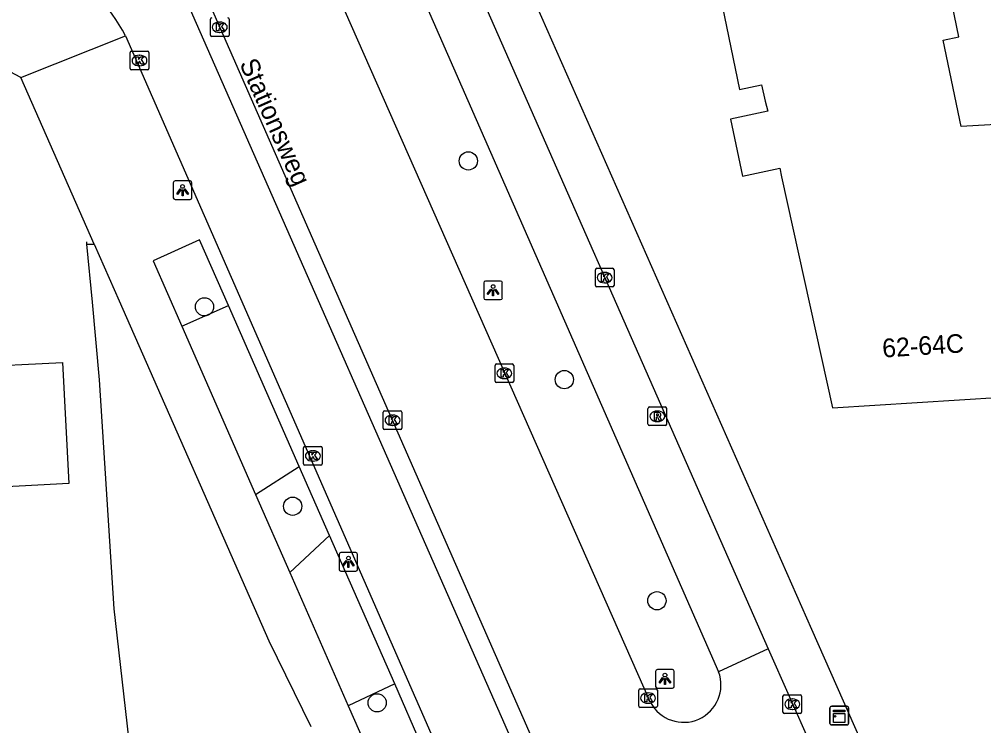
# Model space of a CAD drawing. Extents: x 161772 to 163123, y 383092 to 383917.
# Drawn here: x 161813.3 to 161865, y 383628.8 to 383666.7 of the extents above; entities that cross this region are included whole.
import ezdxf

# ---------------------------------------------------------------- set-up
doc = ezdxf.new("R2010")
doc.units = 0
for name, color, linetype in [('IMGEO_Boom', 7, 'Continuous'), ('IMGEO_Fietspad_gesloten', 7, 'Continuous'), ('IMGEO_Groenvoorziening', 7, 'Continuous'), ('IMGEO_Hek', 7, 'Continuous'), ('IMGEO_Kast', 7, 'Continuous'), ('IMGEO_Kolk', 7, 'Continuous'), ('IMGEO_Lichtpunt', 7, 'Continuous'), ('IMGEO_Openbare_ruimte_label', 7, 'Continuous'), ('IMGEO_Pand', 7, 'Continuous'), ('IMGEO_Pand_nummerreeks', 7, 'Continuous'), ('IMGEO_Rijbaan_lokaal_gesloten', 7, 'Continuous'), ('IMGEO_Rioolput', 7, 'Continuous'), ('IMGEO_Voetpad_open', 7, 'Continuous')]:
    doc.layers.add(name, color=color, linetype=linetype)

msp = doc.modelspace()

# ---------------------------------------------------------------- linework, layer by layer
at = {"layer": 'IMGEO_Boom'}
for centre in [(161837.336, 383659.066), (161823.186, 383651.248), (161842.483, 383647.347), (161827.916, 383640.56), (161847.446, 383635.495), (161832.444, 383630.026)]:
    msp.add_circle(centre, 0.489, dxfattribs=at)
at = {"layer": 'IMGEO_Fietspad_gesloten'}
for points in [[(161834.91, 383674.953), (161853.403, 383632.915)], [(161832.241, 383673.849), (161850.755, 383631.686)], [(161840.616, 383625.863), (161821.26, 383669.867), (161820.43, 383671.148), (161820.22, 383671.534)], [(161818.958, 383665.769), (161837.393, 383623.671)]]:
    msp.add_lwpolyline(points, dxfattribs=at)
msp.add_arc((161804.937, 383657.87), 16.093, 29.3961, 48.7916, dxfattribs=at)
at = {"layer": 'IMGEO_Groenvoorziening'}
for points in [[(161819.392, 383619.142), (161819.224, 383627.364), (161818.345, 383635.055), (161817.563, 383647.33), (161817.174, 383651.488), (161816.883, 383654.604), (161817.278, 383654.613)], [(161821.964, 383650.216), (161824.468, 383651.318)], [(161825.923, 383641.197), (161828.261, 383642.691)], [(161829.885, 383638.997), (161827.762, 383637.009)], [(161833.384, 383631.038), (161830.899, 383629.861)]]:
    msp.add_lwpolyline(points, dxfattribs=at)
at = {"layer": 'IMGEO_Hek'}
for points in [[(161816.883, 383654.604), (161816.871, 383654.723)], [(161817.174, 383651.488), (161816.883, 383654.604)], [(161817.563, 383647.33), (161817.174, 383651.488)]]:
    msp.add_lwpolyline(points, dxfattribs=at)
at = {"layer": 'IMGEO_Kast'}
for p, q in [((161856.724, 383628.913), (161856.724, 383629.754)), ((161856.724, 383629.754), (161856.724, 383628.913)), ((161856.799, 383629.838), (161857.64, 383629.838)), ((161857.64, 383629.838), (161856.799, 383629.838)), ((161857.724, 383629.763), (161857.724, 383628.922)), ((161857.724, 383628.922), (161857.724, 383629.763)), ((161857.649, 383628.838), (161856.808, 383628.838)), ((161856.808, 383628.838), (161857.649, 383628.838))]:
    msp.add_line(p, q, dxfattribs=at)
for points in [[(161856.919, 383629.628), (161857.519, 383629.628), (161857.519, 383629.543), (161856.919, 383629.543), (161856.919, 383629.628)], [(161856.919, 383629.453), (161857.519, 383629.453), (161857.519, 383628.964), (161856.919, 383628.964), (161856.919, 383629.453)]]:
    msp.add_lwpolyline(points, dxfattribs=at)
msp.add_circle((161857.003, 383629.302), 0.0377, dxfattribs=at)
for centre, start, end in [((161856.802, 383629.76), 92.4484, 184.2845), ((161856.802, 383629.76), 92.4484, 184.2845), ((161857.646, 383629.76), 2.4484, 94.2845), ((161857.646, 383629.76), 2.4484, 94.2845), ((161856.802, 383628.916), 182.4484, 274.2845), ((161856.802, 383628.916), 182.4484, 274.2845), ((161857.646, 383628.916), 272.4484, 4.2845), ((161857.646, 383628.916), 272.4484, 4.2845)]:
    msp.add_arc(centre, 0.0779, start, end, dxfattribs=at)
at = {"layer": 'IMGEO_Kolk'}
for p, q in [((161823.506, 383665.803), (161823.506, 383666.655)), ((161823.994, 383666.509), (161824.019, 383666.509)), ((161824.507, 383666.655), (161824.507, 383665.803)), ((161824.017, 383665.949), (161823.992, 383665.949)), ((161824.433, 383665.729), (161823.581, 383665.729)), ((161819.201, 383664.02), (161819.201, 383664.872)), ((161819.276, 383664.946), (161820.128, 383664.946)), ((161819.689, 383664.726), (161819.714, 383664.726)), ((161820.202, 383664.872), (161820.202, 383664.02)), ((161820.128, 383663.946), (161819.276, 383663.946)), ((161819.712, 383664.166), (161819.687, 383664.166)), ((161844.145, 383652.385), (161844.145, 383653.237)), ((161844.22, 383653.311), (161845.072, 383653.311)), ((161844.633, 383653.091), (161844.658, 383653.091)), ((161845.146, 383653.237), (161845.146, 383652.385)), ((161845.072, 383652.311), (161844.22, 383652.311)), ((161844.656, 383652.531), (161844.631, 383652.531)), ((161838.841, 383648.183), (161839.693, 383648.183)), ((161838.766, 383647.257), (161838.766, 383648.109)), ((161839.254, 383647.963), (161839.279, 383647.963)), ((161839.767, 383648.109), (161839.767, 383647.257)), ((161839.693, 383647.183), (161838.841, 383647.183)), ((161839.277, 383647.403), (161839.252, 383647.403)), ((161832.77, 383644.741), (161832.77, 383645.593)), ((161832.845, 383645.667), (161833.697, 383645.667)), ((161833.771, 383645.593), (161833.771, 383644.741)), ((161833.258, 383645.447), (161833.283, 383645.447)), ((161833.697, 383644.667), (161832.845, 383644.667)), ((161833.281, 383644.887), (161833.256, 383644.887)), ((161828.498, 383642.831), (161828.498, 383643.683)), ((161828.573, 383643.757), (161829.425, 383643.757)), ((161828.986, 383643.537), (161829.011, 383643.537)), ((161829.499, 383643.683), (161829.499, 383642.831)), ((161829.425, 383642.757), (161828.573, 383642.757)), ((161829.009, 383642.977), (161828.984, 383642.977)), ((161846.47, 383629.854), (161846.47, 383630.706)), ((161846.545, 383630.78), (161847.397, 383630.78)), ((161847.471, 383630.706), (161847.471, 383629.854)), ((161846.958, 383630.56), (161846.983, 383630.56)), ((161854.205, 383629.526), (161854.205, 383630.378)), ((161854.28, 383630.452), (161855.132, 383630.452)), ((161854.693, 383630.232), (161854.718, 383630.232)), ((161855.206, 383630.378), (161855.206, 383629.526)), ((161847.397, 383629.78), (161846.545, 383629.78)), ((161846.981, 383630), (161846.956, 383630)), ((161854.716, 383629.672), (161854.691, 383629.672)), ((161855.132, 383629.452), (161854.28, 383629.452))]:
    msp.add_line(p, q, dxfattribs=at)
for points in [[(161823.506, 383665.803), (161823.506, 383666.655)], [(161823.827, 383666.429), (161823.95, 383666.429), (161823.95, 383666.278), (161824.08, 383666.429), (161824.244, 383666.429), (161824.098, 383666.278), (161824.251, 383666.029), (161824.099, 383666.029), (161824.014, 383666.193), (161823.95, 383666.126), (161823.95, 383666.029), (161823.827, 383666.029), (161823.827, 383666.429)], [(161824.507, 383666.655), (161824.507, 383665.803)], [(161824.433, 383665.729), (161823.581, 383665.729)], [(161819.201, 383664.02), (161819.201, 383664.872)], [(161819.276, 383664.946), (161820.128, 383664.946)], [(161820.202, 383664.872), (161820.202, 383664.02)], [(161819.522, 383664.646), (161819.645, 383664.646), (161819.645, 383664.495), (161819.775, 383664.646), (161819.939, 383664.646), (161819.793, 383664.495), (161819.946, 383664.246), (161819.794, 383664.246), (161819.709, 383664.41), (161819.645, 383664.343), (161819.645, 383664.246), (161819.522, 383664.246), (161819.522, 383664.646)], [(161820.128, 383663.946), (161819.276, 383663.946)], [(161844.145, 383652.385), (161844.145, 383653.237)], [(161844.22, 383653.311), (161845.072, 383653.311)], [(161844.466, 383653.011), (161844.589, 383653.011), (161844.589, 383652.86), (161844.719, 383653.011), (161844.883, 383653.011), (161844.737, 383652.86), (161844.89, 383652.611), (161844.738, 383652.611), (161844.653, 383652.775), (161844.589, 383652.708), (161844.589, 383652.611), (161844.466, 383652.611), (161844.466, 383653.011)], [(161845.146, 383653.237), (161845.146, 383652.385)], [(161845.072, 383652.311), (161844.22, 383652.311)], [(161838.841, 383648.183), (161839.693, 383648.183)], [(161838.766, 383647.257), (161838.766, 383648.109)], [(161839.087, 383647.883), (161839.21, 383647.883), (161839.21, 383647.732), (161839.34, 383647.883), (161839.504, 383647.883), (161839.358, 383647.732), (161839.511, 383647.483), (161839.359, 383647.483), (161839.274, 383647.647), (161839.21, 383647.58), (161839.21, 383647.483), (161839.087, 383647.483), (161839.087, 383647.883)], [(161839.767, 383648.109), (161839.767, 383647.257)], [(161839.693, 383647.183), (161838.841, 383647.183)], [(161832.77, 383644.741), (161832.77, 383645.593)], [(161832.845, 383645.667), (161833.697, 383645.667)], [(161833.771, 383645.593), (161833.771, 383644.741)], [(161833.091, 383645.367), (161833.214, 383645.367), (161833.214, 383645.216), (161833.344, 383645.367), (161833.508, 383645.367), (161833.362, 383645.216), (161833.515, 383644.967), (161833.363, 383644.967), (161833.278, 383645.131), (161833.214, 383645.064), (161833.214, 383644.967), (161833.091, 383644.967), (161833.091, 383645.367)], [(161833.697, 383644.667), (161832.845, 383644.667)], [(161828.498, 383642.831), (161828.498, 383643.683)], [(161828.573, 383643.757), (161829.425, 383643.757)], [(161829.499, 383643.683), (161829.499, 383642.831)], [(161828.819, 383643.457), (161828.942, 383643.457), (161828.942, 383643.306), (161829.072, 383643.457), (161829.236, 383643.457), (161829.09, 383643.306), (161829.243, 383643.057), (161829.091, 383643.057), (161829.006, 383643.221), (161828.942, 383643.154), (161828.942, 383643.057), (161828.819, 383643.057), (161828.819, 383643.457)], [(161829.425, 383642.757), (161828.573, 383642.757)], [(161846.47, 383629.854), (161846.47, 383630.706)], [(161846.545, 383630.78), (161847.397, 383630.78)], [(161847.471, 383630.706), (161847.471, 383629.854)], [(161846.791, 383630.48), (161846.914, 383630.48), (161846.914, 383630.329), (161847.044, 383630.48), (161847.208, 383630.48), (161847.062, 383630.329), (161847.215, 383630.08), (161847.063, 383630.08), (161846.978, 383630.244), (161846.914, 383630.177), (161846.914, 383630.08), (161846.791, 383630.08), (161846.791, 383630.48)], [(161854.205, 383629.526), (161854.205, 383630.378)], [(161854.28, 383630.452), (161855.132, 383630.452)], [(161854.526, 383630.152), (161854.649, 383630.152), (161854.649, 383630.001), (161854.779, 383630.152), (161854.943, 383630.152), (161854.797, 383630.001), (161854.95, 383629.752), (161854.798, 383629.752), (161854.713, 383629.916), (161854.649, 383629.849), (161854.649, 383629.752), (161854.526, 383629.752), (161854.526, 383630.152)], [(161855.206, 383630.378), (161855.206, 383629.526)], [(161847.397, 383629.78), (161846.545, 383629.78)], [(161855.132, 383629.452), (161854.28, 383629.452)]]:
    msp.add_lwpolyline(points, dxfattribs=at)
for centre, start, end in [((161823.583, 383666.653), 91.552, 178.448), ((161823.583, 383666.653), 91.552, 178.448), ((161824.431, 383666.653), 1.552, 88.448), ((161824.431, 383666.653), 1.552, 88.448), ((161823.583, 383665.805), 181.552, 268.448), ((161823.583, 383665.805), 181.552, 268.448), ((161824.431, 383665.805), 271.552, 358.448), ((161824.431, 383665.805), 271.552, 358.448), ((161819.278, 383664.87), 91.552, 178.448), ((161819.278, 383664.87), 91.552, 178.448), ((161820.126, 383664.87), 1.552, 88.448), ((161820.126, 383664.87), 1.552, 88.448), ((161819.278, 383664.022), 181.552, 268.448), ((161819.278, 383664.022), 181.552, 268.448), ((161820.126, 383664.022), 271.552, 358.448), ((161820.126, 383664.022), 271.552, 358.448), ((161844.222, 383653.235), 91.552, 178.448), ((161844.222, 383653.235), 91.552, 178.448), ((161845.07, 383653.235), 1.552, 88.448), ((161845.07, 383653.235), 1.552, 88.448), ((161844.222, 383652.387), 181.552, 268.448), ((161844.222, 383652.387), 181.552, 268.448), ((161845.07, 383652.387), 271.552, 358.448), ((161845.07, 383652.387), 271.552, 358.448), ((161838.843, 383648.107), 91.552, 178.448), ((161838.843, 383648.107), 91.552, 178.448), ((161839.691, 383648.107), 1.552, 88.448), ((161839.691, 383648.107), 1.552, 88.448), ((161838.843, 383647.259), 181.552, 268.448), ((161838.843, 383647.259), 181.552, 268.448), ((161839.691, 383647.259), 271.552, 358.448), ((161839.691, 383647.259), 271.552, 358.448), ((161832.847, 383645.591), 91.552, 178.448), ((161832.847, 383645.591), 91.552, 178.448), ((161833.695, 383645.591), 1.552, 88.448), ((161833.695, 383645.591), 1.552, 88.448), ((161832.847, 383644.743), 181.552, 268.448), ((161832.847, 383644.743), 181.552, 268.448), ((161833.695, 383644.743), 271.552, 358.448), ((161833.695, 383644.743), 271.552, 358.448), ((161828.575, 383643.681), 91.552, 178.448), ((161828.575, 383643.681), 91.552, 178.448), ((161829.423, 383643.681), 1.552, 88.448), ((161829.423, 383643.681), 1.552, 88.448), ((161828.575, 383642.833), 181.552, 268.448), ((161828.575, 383642.833), 181.552, 268.448), ((161829.423, 383642.833), 271.552, 358.448), ((161829.423, 383642.833), 271.552, 358.448), ((161846.547, 383630.704), 91.552, 178.448), ((161846.547, 383630.704), 91.552, 178.448), ((161847.395, 383630.704), 1.552, 88.448), ((161847.395, 383630.704), 1.552, 88.448), ((161854.282, 383630.376), 91.552, 178.448), ((161854.282, 383630.376), 91.552, 178.448), ((161855.13, 383630.376), 1.552, 88.448), ((161855.13, 383630.376), 1.552, 88.448), ((161846.547, 383629.856), 181.552, 268.448), ((161846.547, 383629.856), 181.552, 268.448), ((161847.395, 383629.856), 271.552, 358.448), ((161847.395, 383629.856), 271.552, 358.448), ((161854.282, 383629.528), 181.552, 268.448), ((161854.282, 383629.528), 181.552, 268.448), ((161855.13, 383629.528), 271.552, 358.448), ((161855.13, 383629.528), 271.552, 358.448)]:
    msp.add_arc(centre, 0.0765, start, end, dxfattribs=at)
for centre, major_axis, ratio, start_param, end_param in [((161823.993, 383666.229), (-0.387, 0.002), 0.722429, 4.712389, 7.853982), ((161824.018, 383666.229), (-0.39, 0.002), 0.717154, 1.570796, 4.712389), ((161819.688, 383664.446), (-0.387, 0.002), 0.722429, 4.712389, 7.853982), ((161819.713, 383664.446), (-0.39, 0.002), 0.717154, 1.570796, 4.712389), ((161844.632, 383652.811), (-0.387, 0.002), 0.722429, 4.712389, 7.853982), ((161844.657, 383652.811), (-0.39, 0.002), 0.717154, 1.570796, 4.712389), ((161839.253, 383647.683), (-0.387, 0.002), 0.722429, 4.712389, 7.853982), ((161839.278, 383647.683), (-0.39, 0.002), 0.717154, 1.570796, 4.712389), ((161833.257, 383645.167), (-0.387, 0.002), 0.722429, 4.712389, 7.853982), ((161833.282, 383645.167), (-0.39, 0.002), 0.717154, 1.570796, 4.712389), ((161828.985, 383643.257), (-0.387, 0.002), 0.722429, 4.712389, 7.853982), ((161829.01, 383643.257), (-0.39, 0.002), 0.717154, 1.570796, 4.712389), ((161846.957, 383630.28), (-0.387, 0.002), 0.722429, 4.712389, 7.853982), ((161846.982, 383630.28), (-0.39, 0.002), 0.717154, 1.570796, 4.712389), ((161854.692, 383629.952), (-0.387, 0.002), 0.722429, 4.712389, 7.853982), ((161854.717, 383629.952), (-0.39, 0.002), 0.717154, 1.570796, 4.712389)]:
    msp.add_ellipse(centre, major_axis=major_axis, ratio=ratio, start_param=start_param, end_param=end_param, dxfattribs=at)
at = {"layer": 'IMGEO_Lichtpunt'}
for p, q in [((161822.416, 383657.995), (161821.608, 383657.995)), ((161822.416, 383657.995), (161821.608, 383657.995)), ((161821.514, 383657.9), (161821.514, 383657.093)), ((161821.514, 383657.9), (161821.514, 383657.093)), ((161822.51, 383657.093), (161822.51, 383657.9)), ((161822.51, 383657.093), (161822.51, 383657.9)), ((161821.608, 383656.999), (161822.416, 383656.999)), ((161821.608, 383656.999), (161822.416, 383656.999)), ((161838.161, 383652.535), (161838.161, 383651.728)), ((161838.161, 383652.535), (161838.161, 383651.728)), ((161839.063, 383652.63), (161838.255, 383652.63)), ((161839.063, 383652.63), (161838.255, 383652.63)), ((161839.157, 383651.728), (161839.157, 383652.535)), ((161839.157, 383651.728), (161839.157, 383652.535)), ((161838.255, 383651.634), (161839.063, 383651.634)), ((161838.255, 383651.634), (161839.063, 383651.634)), ((161830.403, 383637.982), (161830.403, 383637.175)), ((161830.403, 383637.982), (161830.403, 383637.175)), ((161831.305, 383638.077), (161830.497, 383638.077)), ((161831.305, 383638.077), (161830.497, 383638.077)), ((161831.399, 383637.175), (161831.399, 383637.982)), ((161831.399, 383637.175), (161831.399, 383637.982)), ((161830.497, 383637.081), (161831.305, 383637.081)), ((161830.497, 383637.081), (161831.305, 383637.081)), ((161847.379, 383631.712), (161847.379, 383630.905)), ((161847.379, 383631.712), (161847.379, 383630.905)), ((161848.281, 383631.807), (161847.473, 383631.807)), ((161848.281, 383631.807), (161847.473, 383631.807)), ((161848.375, 383630.905), (161848.375, 383631.712)), ((161848.375, 383630.905), (161848.375, 383631.712)), ((161847.473, 383630.811), (161848.281, 383630.811)), ((161847.473, 383630.811), (161848.281, 383630.811))]:
    msp.add_line(p, q, dxfattribs=at)
for points in [[(161821.888, 383657.564), (161821.927, 383657.536), (161821.739, 383657.274), (161821.701, 383657.301), (161821.888, 383657.564)], [(161821.99, 383657.516), (161822.037, 383657.516), (161822.037, 383657.194), (161821.99, 383657.194), (161821.99, 383657.516)], [(161822.1, 383657.536), (161822.138, 383657.563), (161822.325, 383657.301), (161822.286, 383657.273), (161822.1, 383657.536)], [(161838.535, 383652.199), (161838.574, 383652.171), (161838.386, 383651.909), (161838.348, 383651.936), (161838.535, 383652.199)], [(161838.637, 383652.151), (161838.684, 383652.151), (161838.684, 383651.829), (161838.637, 383651.829), (161838.637, 383652.151)], [(161838.747, 383652.171), (161838.785, 383652.198), (161838.972, 383651.936), (161838.933, 383651.908), (161838.747, 383652.171)], [(161830.777, 383637.646), (161830.816, 383637.618), (161830.628, 383637.356), (161830.59, 383637.383), (161830.777, 383637.646)], [(161830.879, 383637.598), (161830.926, 383637.598), (161830.926, 383637.276), (161830.879, 383637.276), (161830.879, 383637.598)], [(161830.989, 383637.618), (161831.027, 383637.645), (161831.214, 383637.383), (161831.175, 383637.355), (161830.989, 383637.618)], [(161847.753, 383631.376), (161847.792, 383631.348), (161847.604, 383631.086), (161847.566, 383631.113), (161847.753, 383631.376)], [(161847.855, 383631.328), (161847.902, 383631.328), (161847.902, 383631.006), (161847.855, 383631.006), (161847.855, 383631.328)], [(161847.965, 383631.348), (161848.003, 383631.375), (161848.19, 383631.113), (161848.151, 383631.085), (161847.965, 383631.348)]]:
    msp.add_lwpolyline(points, dxfattribs=at)
for centre in [(161822.013, 383657.698), (161838.66, 383652.333), (161830.902, 383637.78), (161847.878, 383631.51)]:
    msp.add_circle(centre, 0.0994, dxfattribs=at)
for centre, start, end in [((161821.608, 383657.9), 90, 180), ((161821.608, 383657.9), 90, 180), ((161822.416, 383657.9), 0, 90), ((161822.416, 383657.9), 0, 90), ((161821.608, 383657.093), 180, 270), ((161821.608, 383657.093), 180, 270), ((161822.416, 383657.093), 270, 0), ((161822.416, 383657.093), 270, 360), ((161838.255, 383652.535), 90, 180), ((161838.255, 383652.535), 90, 180), ((161839.063, 383652.535), 0, 90), ((161839.063, 383652.535), 0, 90), ((161838.255, 383651.728), 180, 270), ((161838.255, 383651.728), 180, 270), ((161839.063, 383651.728), 270, 0), ((161839.063, 383651.728), 270, 360), ((161830.497, 383637.982), 90, 180), ((161830.497, 383637.982), 90, 180), ((161831.305, 383637.982), 0, 90), ((161831.305, 383637.982), 0, 90), ((161830.497, 383637.175), 180, 270), ((161830.497, 383637.175), 180, 270), ((161831.305, 383637.175), 270, 0), ((161831.305, 383637.175), 270, 360), ((161847.473, 383631.712), 90, 180), ((161847.473, 383631.712), 90, 180), ((161848.281, 383631.712), 0, 90), ((161848.281, 383631.712), 0, 90), ((161847.473, 383630.905), 180, 270), ((161847.473, 383630.905), 180, 270), ((161848.281, 383630.905), 270, 0), ((161848.281, 383630.905), 270, 360)]:
    msp.add_arc(centre, 0.0946, start, end, dxfattribs=at)
at = {"layer": 'IMGEO_Pand'}
for points in [[(161883.888, 383650.684), (161883.023, 383664.978), (161877.379, 383664.655), (161877.586, 383661.025), (161875.331, 383660.896), (161875.293, 383661.563), (161863.76, 383660.902), (161862.803, 383665.544), (161863.632, 383665.715), (161860.793, 383679.49), (161859.784, 383684.387), (161847.951, 383681.949), (161851.879, 383662.889), (161853.048, 383663.144), (161853.258, 383662.269), (161853.385, 383661.728), (161851.388, 383661.309), (161852.03, 383658.248), (161854.032, 383658.681), (161854.13, 383658.211), (161856.867, 383645.829), (161868.211, 383646.556), (161868.147, 383647.682), (161874.909, 383648.069)], [(161810.467, 383648.011), (161815.572, 383648.271), (161815.904, 383641.773), (161811.561, 383641.551)]]:
    msp.add_lwpolyline(points, dxfattribs=at)
at = {"layer": 'IMGEO_Rijbaan_lokaal_gesloten'}
for points in [[(161847.105, 383630.044), (161828.685, 383671.696), (161827.802, 383673.772), (161827.778, 383673.884)], [(161821.443, 383672.088), (161841.223, 383627.05)], [(161853.403, 383632.915), (161850.755, 383631.686)], [(161853.403, 383632.915), (161855.665, 383627.848)]]:
    msp.add_lwpolyline(points, dxfattribs=at)
msp.add_arc((161848.875, 383630.986), 2.006, 208.0193, 20.4232, dxfattribs=at)
at = {"layer": 'IMGEO_Rioolput'}
for p, q in [((161846.968, 383644.953), (161846.968, 383645.805)), ((161847.043, 383645.879), (161847.895, 383645.879)), ((161847.456, 383645.659), (161847.481, 383645.659)), ((161847.969, 383645.805), (161847.969, 383644.953)), ((161847.479, 383645.099), (161847.454, 383645.099)), ((161847.895, 383644.879), (161847.043, 383644.879))]:
    msp.add_line(p, q, dxfattribs=at)
for points in [[(161846.968, 383644.953), (161846.968, 383645.805)], [(161847.043, 383645.879), (161847.895, 383645.879)], [(161847.557, 383645.577), (161847.305, 383645.579), (161847.305, 383645.179)], [(161847.969, 383645.805), (161847.969, 383644.953)], [(161847.305, 383645.179), (161847.429, 383645.179), (161847.429, 383645.341), (161847.44, 383645.341)], [(161847.483, 383645.498), (161847.429, 383645.498), (161847.429, 383645.417)], [(161847.429, 383645.417), (161847.481, 383645.417)], [(161847.487, 383645.312), (161847.558, 383645.179), (161847.698, 383645.179), (161847.633, 383645.305)], [(161847.895, 383644.879), (161847.043, 383644.879)]]:
    msp.add_lwpolyline(points, dxfattribs=at)
for centre, radius, start, end in [((161847.045, 383645.803), 0.0765, 91.552, 178.448), ((161847.045, 383645.803), 0.0765, 91.552, 178.448), ((161847.556, 383645.467), 0.109, 350.3612, 89.416), ((161847.893, 383645.803), 0.0765, 1.552, 88.448), ((161847.893, 383645.803), 0.0765, 1.552, 88.448), ((161847.439, 383645.288), 0.0533, 26.0293, 88.6989), ((161847.465, 383645.606), 0.19, 274.7715, 282.9687), ((161847.489, 383645.402), 0.0964, 77.0061, 93.1865), ((161847.503, 383645.459), 0.0378, 276.6634, 79.6772), ((161847.554, 383645.467), 0.112, 277.5842, 350.9817), ((161847.538, 383645.252), 0.108, 29.5134, 73.7905), ((161847.045, 383644.955), 0.0765, 181.552, 268.448), ((161847.045, 383644.955), 0.0765, 181.552, 268.448), ((161847.893, 383644.955), 0.0765, 271.552, 358.448), ((161847.893, 383644.955), 0.0765, 271.552, 358.448)]:
    msp.add_arc(centre, radius, start, end, dxfattribs=at)
for centre, major_axis, ratio, start_param, end_param in [((161847.455, 383645.379), (-0.387, 0.002), 0.722429, 4.712389, 7.853982), ((161847.48, 383645.379), (-0.39, 0.002), 0.717154, 1.570796, 4.712389)]:
    msp.add_ellipse(centre, major_axis=major_axis, ratio=ratio, start_param=start_param, end_param=end_param, dxfattribs=at)
at = {"layer": 'IMGEO_Voetpad_open'}
for points in [[(161859.069, 383626.438), (161855.752, 383633.957), (161837.522, 383675.277)], [(161813.346, 383663.539), (161818.958, 383665.769)], [(161813.346, 383663.539), (161812.505, 383663.981)], [(161817.278, 383654.613), (161813.346, 383663.539)], [(161817.278, 383654.613), (161818.619, 383651.567), (161826.641, 383633.356), (161828.883, 383628.752)], [(161824.468, 383651.318), (161822.922, 383654.835), (161820.431, 383653.708), (161821.964, 383650.216)], [(161828.261, 383642.691), (161824.468, 383651.318)], [(161821.964, 383650.216), (161825.923, 383641.197)], [(161829.885, 383638.997), (161828.261, 383642.691)], [(161825.923, 383641.197), (161827.762, 383637.009)], [(161833.384, 383631.038), (161829.885, 383638.997)], [(161827.762, 383637.009), (161830.899, 383629.861)], [(161830.899, 383629.861), (161832.3, 383626.67), (161834.812, 383627.791), (161833.384, 383631.038)]]:
    msp.add_lwpolyline(points, dxfattribs=at)

# ---------------------------------------------------------------- texts
at = {"layer": 'IMGEO_Openbare_ruimte_label'}
msp.add_text('Stationsweg', height=1, rotation=293.9509, dxfattribs=at).set_placement((161825.046, 383664.286))
at = {"layer": 'IMGEO_Pand_nummerreeks'}
msp.add_text('62-64C', height=1, rotation=3.6669, dxfattribs=at).set_placement((161859.558, 383648.527))

doc.saveas('drawing.dxf')
